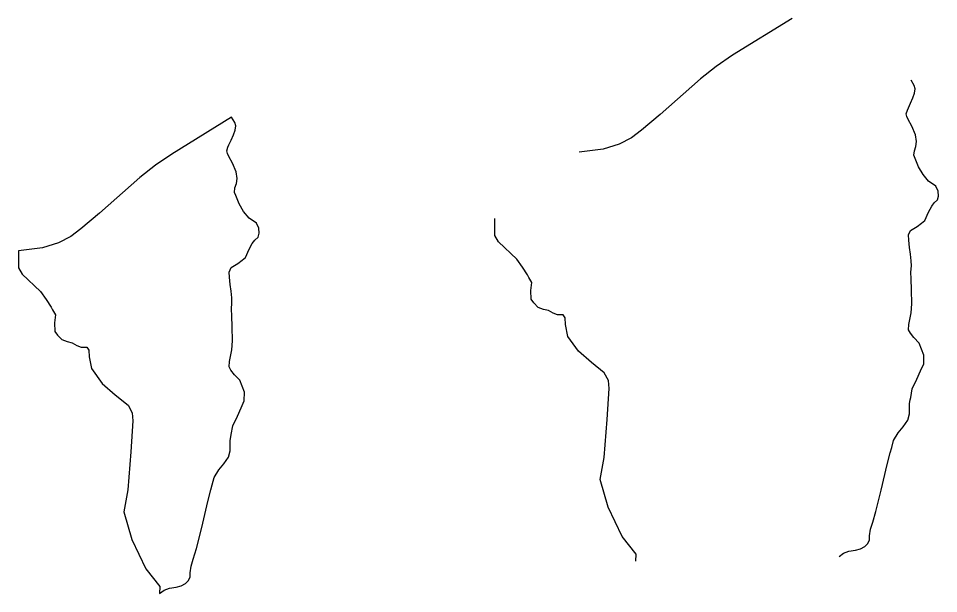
# Model space of a CAD drawing. Extents: x -15 to 405, y -40 to 87.
# Drawn here: x 22.15 to 26.218, y -21.31 to -18.771 of the extents above; entities that cross this region are included whole.
import ezdxf

# ---------------------------------------------------------------- set-up
doc = ezdxf.new("R2010")
doc.units = 0
doc.layers.add('GM_P_State_Alignment', color=7, linetype='Continuous')

msp = doc.modelspace()

# ---------------------------------------------------------------- linework, layer by layer
at = {"layer": 'GM_P_State_Alignment'}
for points in [[(25.5707, -18.7705), (25.306, -18.9333), (25.2351, -18.9831), (25.1654, -19.0375), (24.9873, -19.1945), (24.9051, -19.2641), (24.8608, -19.2976), (24.8051, -19.3262), (24.7349, -19.3472), (24.6284, -19.3606)], [(26.0842, -19.165), (26.0842, -19.165), (26.0936, -19.1444), (26.1039, -19.1211), (26.1113, -19.1008), (26.1145, -19.0815), (26.1101, -19.0663), (26.0957, -19.0429)], [(25.7777, -21.1467), (25.7972, -21.1315), (25.8214, -21.1225), (25.8502, -21.1191), (25.8722, -21.1124), (25.8918, -21.1019), (25.9038, -21.0908), (25.912, -21.074), (25.9125, -21.055), (25.9164, -21.0261), (25.9266, -20.9949), (25.9401, -20.9484), (25.9645, -20.8543), (25.9904, -20.7405), (26.0039, -20.6887), (26.0105, -20.6658), (26.0188, -20.6338), (26.0389, -20.6006), (26.0614, -20.5734), (26.0823, -20.5439), (26.0892, -20.5161), (26.0897, -20.4918), (26.0891, -20.471), (26.0925, -20.4541), (26.0944, -20.4447), (26.1008, -20.4066), (26.1212, -20.3639), (26.1375, -20.3265), (26.1519, -20.2952), (26.1526, -20.2579), (26.1319, -20.205), (26.1084, -20.1802), (26.093, -20.1599), (26.0852, -20.1452), (26.0864, -20.122), (26.0969, -20.071), (26.0998, -20.0307), (26.0979, -19.9687), (26.097, -19.9199), (26.0955, -19.8903), (26.0975, -19.863), (26.0964, -19.8406), (26.0938, -19.8117), (26.0889, -19.7814), (26.0866, -19.7499), (26.0845, -19.7268), (26.0933, -19.7073), (26.1227, -19.6888), (26.1423, -19.6741), (26.1566, -19.6633), (26.1729, -19.6263), (26.1874, -19.6003), (26.1986, -19.5854), (26.2125, -19.5723), (26.2176, -19.5556), (26.2155, -19.5336), (26.2061, -19.5117), (26.1736, -19.4889), (26.1489, -19.4599), (26.1288, -19.426), (26.1139, -19.3894), (26.108, -19.375), (26.1105, -19.3552), (26.1171, -19.3358), (26.1202, -19.3134), (26.1157, -19.2846), (26.0993, -19.2464), (26.0838, -19.2166), (26.0779, -19.2034), (26.0744, -19.192), (26.0795, -19.1753), (26.0842, -19.165)], [(23.0924, -19.2065), (22.8277, -19.3693), (22.7568, -19.4191), (22.6871, -19.4735), (22.509, -19.6306), (22.4268, -19.7002), (22.3825, -19.7336), (22.3267, -19.7622), (22.2566, -19.7832), (22.1501, -19.7966)], [(23.0809, -19.3286), (23.0809, -19.3286), (23.0903, -19.308), (23.1006, -19.2847), (23.108, -19.2644), (23.1112, -19.2451), (23.1068, -19.23), (23.0924, -19.2065)], [(22.7744, -21.3103), (22.7939, -21.2951), (22.8181, -21.2861), (22.8469, -21.2827), (22.8689, -21.276), (22.8885, -21.2656), (22.9005, -21.2544), (22.9087, -21.2376), (22.9092, -21.2186), (22.9131, -21.1897), (22.9233, -21.1585), (22.9368, -21.112), (22.9612, -21.0179), (22.9872, -20.9041), (23.0006, -20.8523), (23.0072, -20.8294), (23.0155, -20.7975), (23.0356, -20.7642), (23.0581, -20.737), (23.079, -20.7075), (23.0859, -20.6797), (23.0864, -20.6554), (23.0858, -20.6346), (23.0892, -20.6177), (23.0911, -20.6083), (23.0975, -20.5702), (23.1179, -20.5275), (23.1342, -20.4901), (23.1486, -20.4588), (23.1493, -20.4215), (23.1286, -20.3686), (23.1051, -20.3438), (23.0897, -20.3235), (23.0819, -20.3088), (23.0832, -20.2856), (23.0936, -20.2346), (23.0965, -20.1944), (23.0946, -20.1323), (23.0937, -20.0835), (23.0922, -20.0539), (23.0942, -20.0266), (23.0931, -20.0042), (23.0905, -19.9754), (23.0856, -19.945), (23.0833, -19.9136), (23.0812, -19.8904), (23.09, -19.871), (23.1194, -19.8524), (23.139, -19.8377), (23.1533, -19.8269), (23.1696, -19.7899), (23.1841, -19.764), (23.1953, -19.749), (23.2092, -19.7359), (23.2143, -19.7192), (23.2122, -19.6972), (23.2028, -19.6753), (23.1703, -19.6525), (23.1456, -19.6235), (23.1255, -19.5896), (23.1106, -19.553), (23.1047, -19.5386), (23.1072, -19.5188), (23.1138, -19.4994), (23.1169, -19.477), (23.1124, -19.4482), (23.096, -19.41), (23.0805, -19.3802), (23.0746, -19.367), (23.0711, -19.3556), (23.0762, -19.3389), (23.0809, -19.3286)], [(24.4069, -19.9149), (24.4067, -19.9145), (24.3998, -19.9026), (24.3789, -19.8688), (24.3534, -19.8342), (24.2725, -19.7572), (24.2561, -19.7294), (24.2558, -19.6994), (24.2555, -19.6541)], [(22.1501, -19.7966), (22.1504, -19.842), (22.1508, -19.872), (22.1671, -19.8997), (22.248, -19.9767), (22.2735, -20.0113), (22.2944, -20.0451), (22.3013, -20.057), (22.3015, -20.0574)], [(24.8798, -21.1678), (24.8802, -21.1363), (24.8191, -21.0589), (24.7574, -20.929), (24.7213, -20.8071), (24.7395, -20.7091), (24.7526, -20.542), (24.7609, -20.4044), (24.759, -20.3695), (24.74, -20.3361), (24.6834, -20.2905), (24.626, -20.2397), (24.5781, -20.1744), (24.5678, -20.1224), (24.567, -20.0927), (24.5587, -20.0791), (24.5431, -20.0791), (24.5325, -20.0791), (24.5142, -20.0719), (24.4937, -20.0609), (24.4705, -20.0552), (24.4474, -20.0465), (24.4284, -20.0271), (24.417, -20.01), (24.4154, -19.9724), (24.4196, -19.9367), (24.4069, -19.9149)], [(22.3015, -20.0574), (22.3142, -20.0793), (22.31, -20.115), (22.3116, -20.1526), (22.323, -20.1696), (22.342, -20.189), (22.3651, -20.1977), (22.3883, -20.2034), (22.4088, -20.2144), (22.4271, -20.2216), (22.4377, -20.2216), (22.4533, -20.2216), (22.4616, -20.2353), (22.4624, -20.2649), (22.4727, -20.3169), (22.5206, -20.3822), (22.578, -20.4331), (22.6346, -20.4786), (22.6536, -20.512), (22.6555, -20.547), (22.6472, -20.6845), (22.6341, -20.8516), (22.6159, -20.9496), (22.652, -21.0715), (22.7137, -21.2014), (22.7748, -21.2788), (22.7744, -21.3103)]]:
    msp.add_lwpolyline(points, dxfattribs=at)

doc.saveas('drawing.dxf')
